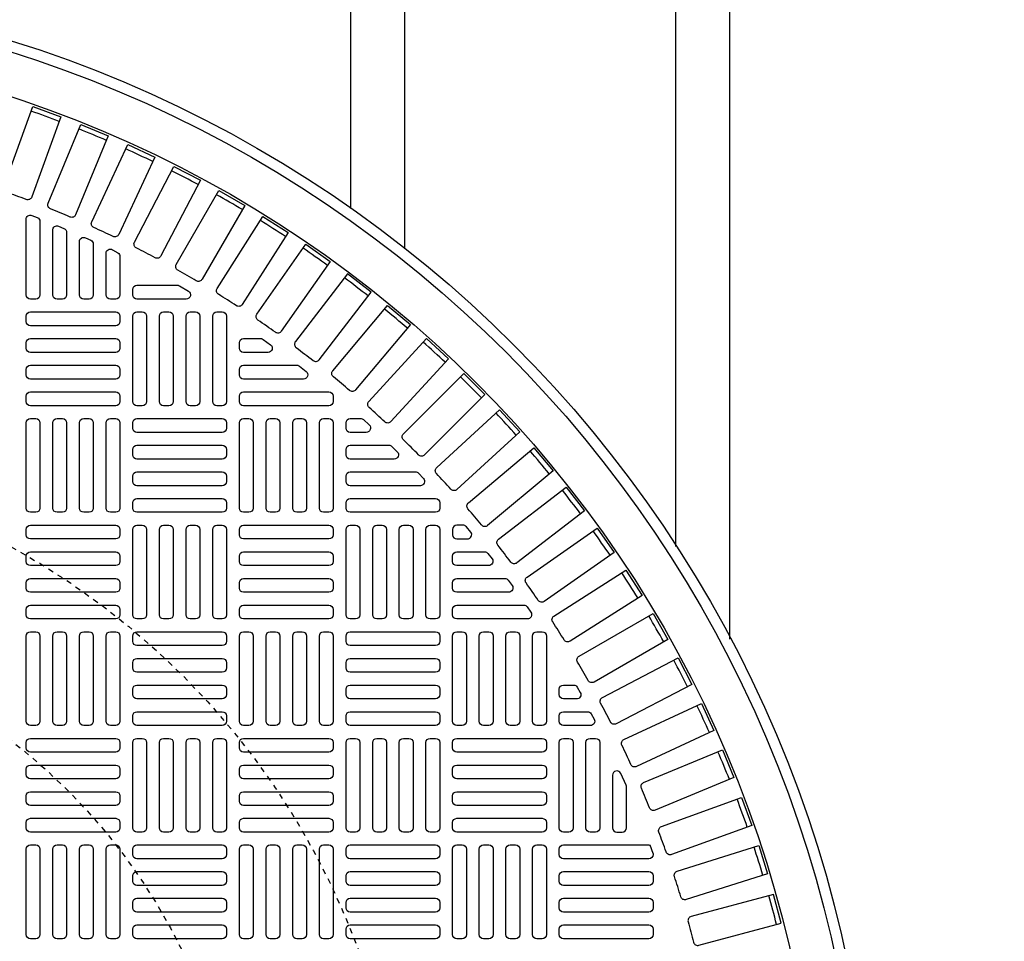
# Model space of a CAD drawing. Extents: x -169 to 6736, y -208 to 3022.
# Tile 448 of 656: x 1532 to 1550, y 1484 to 1501. Entities that reach past the tile are written whole.
import ezdxf

# ---------------------------------------------------------------- set-up
doc = ezdxf.new("R2010")
doc.units = 0
doc.header["$MEASUREMENT"] = 0
doc.linetypes.add('HIDDEN2', pattern=[0.28125, 0.1875, -0.09375])
doc.layers.get('DEFPOINTS').update_dxf_attribs({"linetype": 'CONTINUOUS'})
for name, color, linetype in [('TANK-MANHOLE-COVER-40', 2, 'CONTINUOUS'), ('TANK-MANHOLE-COVER-HATCH-40', 252, 'CONTINUOUS'), ('TANK-SLOPE', 3, 'CONTINUOUS'), ('TANK-UST-RIB', 7, 'CONTINUOUS')]:
    doc.layers.add(name, color=color, linetype=linetype)

msp = doc.modelspace()

# ---------------------------------------------------------------- linework, layer by layer
at = {"layer": 'DEFPOINTS', "color": 8, "linetype": 'HIDDEN2', "ltscale": 0.125}
msp.add_circle((1524.85787, 1479.01839), 14, dxfattribs=at)
msp.add_circle((1524.85787, 1479.01839), 14, dxfattribs=at)
at = {"layer": 'DEFPOINTS', "color": 8, "linetype": 'HIDDEN2', "ltscale": 0.5}
msp.add_circle((1524.85787, 1479.01839), 11, dxfattribs=at)
msp.add_circle((1524.85787, 1479.01839), 11, dxfattribs=at)
at = {"layer": 'TANK-MANHOLE-COVER-40', "color": 4, "linetype": 'Continuous'}
msp.add_circle((1524.85864, 1479.01839), 22.63902, dxfattribs=at)
at = {"layer": 'TANK-MANHOLE-COVER-40', "color": 1, "linetype": 'Continuous'}
msp.add_circle((1524.85864, 1479.01839), 22.44094, dxfattribs=at)
at = {"layer": 'TANK-MANHOLE-COVER-40', "color": 2, "linetype": 'Continuous'}
msp.add_circle((1524.85864, 1479.01839), 21.65354, dxfattribs=at)
at = {"layer": 'TANK-MANHOLE-COVER-HATCH-40', "linetype": 'Continuous'}
msp.add_line((1543.44131, 1485.63174), (1543.38546, 1485.78665), dxfattribs=at)
for points in [[(1531.8695, 1497.70728, 0.00491171), (1531.50099, 1497.84141, -0.41709369), (1531.4532, 1497.94259), (1531.99215, 1499.42333), (1532.51009, 1499.23481), (1531.97114, 1497.75407, -0.41709369), (1531.8695, 1497.70728)], [(1532.67802, 1497.38368, 0.00491171), (1532.31572, 1497.53375, -0.41709369), (1532.27239, 1497.63693), (1532.87541, 1499.09275), (1533.38463, 1498.88182), (1532.78161, 1497.426, -0.41709369), (1532.67802, 1497.38368)], [(1533.47166, 1497.02513, 0.00491171), (1533.11625, 1497.19086, -0.41709369), (1533.07746, 1497.29582), (1533.74341, 1498.72395), (1534.24295, 1498.49102), (1533.577, 1497.06288, -0.41709369), (1533.47166, 1497.02513)], [(1534.24891, 1496.63229, 0.00491171), (1533.90106, 1496.81337, -0.41709369), (1533.86689, 1496.91993), (1534.5945, 1498.31765), (1535.0834, 1498.06314), (1534.35579, 1496.66542, -0.41709369), (1534.24891, 1496.63229)], [(1535.00828, 1496.20593, 0.00491171), (1534.66866, 1496.40201, -0.41709369), (1534.63917, 1496.50995), (1535.42705, 1497.87461), (1535.90439, 1497.59902), (1535.11651, 1496.23436, -0.41709369), (1535.00828, 1496.20593)], [(1535.74833, 1495.74685, 0.00491171), (1535.41759, 1495.95756, -0.41709369), (1535.39283, 1496.06668), (1536.23949, 1497.39568), (1536.70435, 1497.09953), (1535.85769, 1495.77053, -0.41709369), (1535.74833, 1495.74685)], [(1536.46765, 1495.25593, 0.00491171), (1536.14641, 1495.48086, -0.41709369), (1536.12644, 1495.59096), (1537.03027, 1496.88176), (1537.48177, 1496.56561), (1536.57794, 1495.27482, -0.41709369), (1536.46765, 1495.25593)], [(1537.16487, 1494.7341, 0.41709369), (1537.27588, 1494.74816), (1538.23515, 1495.9983), (1537.79787, 1496.33384), (1536.8386, 1495.08369, 0.41709369), (1536.85375, 1494.97282, -0.00491171), (1537.16487, 1494.7341)], [(1534.65682, 1496.12469, -0.1342636), (1534.69689, 1496.11373), (1534.8634, 1496.01531, -0.76325856), (1534.82333, 1495.86879), (1533.91375, 1495.86879), (1533.91375, 1495.86879, -0.41421356), (1533.83501, 1495.94753), (1533.83501, 1496.04595), (1533.83501, 1496.04595, -0.41421356), (1533.91375, 1496.12469), (1534.67835, 1496.12469)], [(1537.83867, 1494.18235, 0.00491171), (1537.53826, 1494.43442, -0.41709369), (1537.52796, 1494.54585), (1538.54084, 1495.75296), (1538.96307, 1495.39866), (1537.95019, 1494.19155, -0.41709369), (1537.83867, 1494.18235)], [(1536.19682, 1495.14044, -0.15754945), (1536.24289, 1495.12555), (1536.37929, 1495.02713, -0.72778796), (1536.33322, 1494.88453), (1535.88226, 1494.88453), (1535.88226, 1494.88453, -0.41421356), (1535.80352, 1494.96327), (1535.80352, 1495.0617), (1535.80352, 1495.0617, -0.41421356), (1535.88226, 1495.14044), (1536.22226, 1495.14044)], [(1536.86291, 1494.64831, -0.16819223), (1536.9116, 1494.63146), (1537.03672, 1494.53304, -0.71204699), (1536.98804, 1494.39241), (1535.88226, 1494.39241), (1535.88226, 1494.39241, -0.41421356), (1535.80352, 1494.47115), (1535.80352, 1494.56957), (1535.80352, 1494.56957, -0.41421356), (1535.88226, 1494.64831), (1536.89017, 1494.64831)], [(1539.1109, 1492.99336, 0.00491171), (1538.8336, 1493.27065, -0.41709369), (1538.83305, 1493.38255), (1539.94729, 1494.49679), (1540.33704, 1494.10705), (1539.2228, 1492.99281, -0.41709369), (1539.1109, 1492.99336)], [(1540.27466, 1491.69801, 0.00491171), (1540.02259, 1491.99842, -0.41709369), (1540.0318, 1492.10994), (1541.23891, 1493.12283), (1541.5932, 1492.7006), (1540.38609, 1491.68771, -0.41709369), (1540.27466, 1491.69801)], [(1541.3211, 1490.30617, 0.00491171), (1541.09617, 1490.6274, -0.41709369), (1541.11506, 1490.7377), (1542.40586, 1491.64152), (1542.722, 1491.19002), (1541.43121, 1490.2862, -0.41709369), (1541.3211, 1490.30617)], [(1541.7978, 1489.57734, 0.00491171), (1541.5871, 1489.90808, -0.41709369), (1541.61078, 1490.01745), (1542.93977, 1490.86411), (1543.23592, 1490.39925), (1541.90693, 1489.55259, -0.41709369), (1541.7978, 1489.57734)], [(1542.24225, 1488.82842, 0.00491171), (1542.04618, 1489.16803, -0.41709369), (1542.07461, 1489.27626), (1543.43926, 1490.06415), (1543.71485, 1489.58681), (1542.3502, 1488.79892, -0.41709369), (1542.24225, 1488.82842)], [(1542.65361, 1488.06082, 0.00491171), (1542.47254, 1488.40866, -0.41709369), (1542.50566, 1488.51555), (1543.90339, 1489.24316), (1544.15789, 1488.75425), (1542.76017, 1488.02664, -0.41709369), (1542.65361, 1488.06082)], [(1543.0311, 1487.27601, 0.00491171), (1542.86537, 1487.63142, -0.41709369), (1542.90313, 1487.73676), (1544.33126, 1488.40271), (1544.5642, 1487.90317), (1543.13607, 1487.23722, -0.41709369), (1543.0311, 1487.27601)], [(1543.374, 1486.47547, 0.00491171), (1543.22393, 1486.83778, -0.41709369), (1543.26624, 1486.94137), (1544.72206, 1487.54439), (1544.93299, 1487.03517), (1543.47717, 1486.43214, -0.41709369), (1543.374, 1486.47547)], [(1542.94919, 1486.86168, 0.10680341), (1542.94216, 1486.89419), (1542.84374, 1487.11131, 0.80700564), (1542.69328, 1487.0788), (1542.69328, 1486.10501, 0.41421356), (1542.77202, 1486.02627), (1542.77202, 1486.02627), (1542.87045, 1486.02627, 0.41421356), (1542.94919, 1486.10501), (1542.94919, 1486.10501), (1542.94919, 1486.87869)], [(1543.68165, 1485.66075, 0.00491171), (1543.54752, 1486.02925, -0.41709369), (1543.59432, 1486.1309), (1545.07506, 1486.66984), (1545.26357, 1486.1519), (1543.78283, 1485.61296, -0.41709369), (1543.68165, 1485.66075)], [(1543.95347, 1484.83338, 0.00491171), (1543.83555, 1485.20738, -0.41709369), (1543.88673, 1485.30689), (1545.38957, 1485.78073), (1545.55531, 1485.25506), (1544.05247, 1484.78122, -0.41709369), (1543.95347, 1484.83338)], [(1544.18894, 1483.99494, 0.41709369), (1544.28557, 1483.93851), (1545.80765, 1484.34635), (1545.665, 1484.87875), (1544.14292, 1484.47091, 0.41709369), (1544.08744, 1484.37373, -0.00491171), (1544.18894, 1483.99494)]]:
    msp.add_lwpolyline(points, format="xyb", dxfattribs=at)
for points in [[(1532.12241, 1497.30269), (1532.12241, 1495.94753), (1532.12241, 1495.94753, -0.41421356), (1532.04367, 1495.86879), (1531.94525, 1495.86879), (1531.94525, 1495.86879, -0.41421356), (1531.86651, 1495.94753), (1531.86651, 1497.34089, -0.52729524), (1531.97374, 1497.4143), (1532.07216, 1497.3761, -0.30950451)], [(1532.61454, 1497.10158), (1532.61454, 1495.94753), (1532.61454, 1495.94753, -0.41421356), (1532.5358, 1495.86879), (1532.43738, 1495.86879), (1532.43738, 1495.86879, -0.41421356), (1532.35864, 1495.94753), (1532.35864, 1497.14286, -0.53592322), (1532.46783, 1497.21547), (1532.56625, 1497.17419, -0.30214843)], [(1533.10667, 1496.88466), (1533.10667, 1495.94753), (1533.10667, 1495.94753, -0.41421356), (1533.02793, 1495.86879), (1532.9295, 1495.86879), (1532.9295, 1495.86879, -0.41421356), (1532.85076, 1495.94753), (1532.85076, 1496.92912, -0.54471323), (1532.96192, 1497.00088), (1533.06034, 1496.95641, -0.2947387)], [(1533.59879, 1496.65518), (1533.59879, 1495.94753), (1533.59879, 1495.94753, -0.41421356), (1533.52005, 1495.86879), (1533.42163, 1495.86879), (1533.42163, 1495.86879, -0.41421356), (1533.34289, 1495.94753), (1533.34289, 1496.71201, -0.57735027), (1533.461, 1496.7802), (1533.55942, 1496.72337, -0.26794919)], [(1538.1932, 1493.97844), (1539.25777, 1495.14022), (1539.66415, 1494.76785), (1538.59957, 1493.60607, -0.41709369), (1538.48775, 1493.60173, 0.00491171), (1538.19863, 1493.86667, -0.41709369)], [(1535.80352, 1494.07745, -0.41421356), (1535.88226, 1494.15619), (1537.45706, 1494.15619, -0.41421356), (1537.5358, 1494.07745), (1537.5358, 1493.97902, -0.41421356), (1537.45706, 1493.90028), (1535.88226, 1493.90028, -0.41421356), (1535.80352, 1493.97902)], [(1539.44631, 1492.75933), (1540.60809, 1493.8239), (1540.98046, 1493.41753), (1539.81868, 1492.35295, -0.41709369), (1539.70691, 1492.35838, 0.00491171), (1539.44198, 1492.64751, -0.41709369)], [(1538.14695, 1493.40816), (1537.85076, 1493.40816), (1537.85076, 1493.40816, -0.41421356), (1537.77202, 1493.4869), (1537.77202, 1493.58532), (1537.77202, 1493.58532, -0.41421356), (1537.85076, 1493.66406), (1538.03992, 1493.66406, -0.1880618), (1538.09322, 1493.64328), (1538.20025, 1493.54485, -0.68341411)], [(1538.66372, 1492.91603), (1537.85076, 1492.91603), (1537.85076, 1492.91603, -0.41421356), (1537.77202, 1492.99477), (1537.77202, 1493.09319), (1537.77202, 1493.09319, -0.41421356), (1537.85076, 1493.17194), (1538.56417, 1493.17194, -0.19743793), (1538.61953, 1493.14919), (1538.71908, 1493.05076, -0.67023271)], [(1539.14487, 1492.4239), (1537.85076, 1492.4239), (1537.85076, 1492.4239, -0.41421356), (1537.77202, 1492.50264), (1537.77202, 1492.60107), (1537.77202, 1492.60107, -0.41421356), (1537.85076, 1492.67981), (1539.05203, 1492.67981, -0.20651443), (1539.10931, 1492.6551), (1539.20215, 1492.55667, -0.6576677)], [(1540.81344, 1491.01301, 0.00491946), (1540.57434, 1491.32463, -0.41709369), (1540.5884, 1491.43564), (1541.83854, 1492.39491), (1542.17408, 1491.95763), (1540.92345, 1490.99798, -0.41710279)], [(1539.5043, 1492.01052, -0.41421356), (1539.42556, 1491.93178), (1537.85076, 1491.93178, -0.41421356), (1537.77202, 1492.01052), (1537.77202, 1492.10894, -0.41421356), (1537.85076, 1492.18768), (1539.42556, 1492.18768, -0.41421356), (1539.5043, 1492.10894)], [(1539.81927, 1491.43965), (1539.81927, 1491.43965), (1540.01367, 1491.43965, 0.63408546), (1540.07441, 1491.56849), (1539.99324, 1491.66692, 0.2239262), (1539.93249, 1491.69556), (1539.81927, 1491.69556, 0.41421356), (1539.74053, 1491.61682), (1539.74053, 1491.61682), (1539.74053, 1491.51839, 0.41421356)], [(1540.40654, 1490.94753), (1539.81927, 1490.94753), (1539.81927, 1490.94753, -0.41421356), (1539.74053, 1491.02627), (1539.74053, 1491.12469), (1539.74053, 1491.12469, -0.41421356), (1539.81927, 1491.20343), (1540.33051, 1491.20343, -0.23232365), (1540.39283, 1491.17282), (1540.46885, 1491.0744, -0.62295027)], [(1540.77451, 1490.4554), (1539.81927, 1490.4554), (1539.81927, 1490.4554, -0.41421356), (1539.74053, 1490.53414), (1539.74053, 1490.63256), (1539.74053, 1490.63256, -0.41421356), (1539.81927, 1490.71131), (1540.70327, 1490.71131, -0.24054885), (1540.76705, 1490.67873), (1540.83829, 1490.58031, -0.61218964)], [(1541.11927, 1489.96327), (1539.81927, 1489.96327), (1539.81927, 1489.96327, -0.41421356), (1539.74053, 1490.04201), (1539.74053, 1490.14044), (1539.74053, 1490.14044, -0.41421356), (1539.81927, 1490.21918), (1541.0525, 1490.21918, -0.24862232), (1541.11766, 1490.18464), (1541.18443, 1490.08622, -0.60176538)], [(1542.02783, 1488.4869), (1541.78777, 1488.4869), (1541.78777, 1488.4869, -0.41421356), (1541.70903, 1488.56564), (1541.70903, 1488.66406), (1541.70903, 1488.66406, -0.41421356), (1541.78777, 1488.7428), (1541.97302, 1488.7428, -0.27209959), (1542.04181, 1488.70237), (1542.09662, 1488.60395, -0.57220395)], [(1542.28577, 1487.99477), (1541.78777, 1487.99477), (1541.78777, 1487.99477, -0.41421356), (1541.70903, 1488.07351), (1541.70903, 1488.17194), (1541.70903, 1488.17194, -0.41421356), (1541.78777, 1488.25068), (1542.22894, 1488.25068, -0.26794919), (1542.29713, 1488.21131), (1542.35396, 1488.11288, -0.57735027)], [(1541.78777, 1486.02627, -0.41421356), (1541.70903, 1486.10501), (1541.70903, 1487.67981, -0.41421356), (1541.78777, 1487.75855), (1541.88619, 1487.75855, -0.41421356), (1541.96493, 1487.67981), (1541.96493, 1486.10501, -0.41421356), (1541.88619, 1486.02627)], [(1542.2799, 1486.02627, -0.41421356), (1542.20116, 1486.10501), (1542.20116, 1487.67981, -0.41421356), (1542.2799, 1487.75855), (1542.37832, 1487.75855, -0.41421356), (1542.45706, 1487.67981), (1542.45706, 1486.10501, -0.41421356), (1542.37832, 1486.02627)]]:
    msp.add_lwpolyline(points, format="xyb", close=True, dxfattribs=at)
at = {"layer": 'TANK-MANHOLE-COVER-HATCH-40', "linetype": 'Continuous', "flags": 128}
for points in [[(1531.86651, 1495.55382, -0.41421356), (1531.94525, 1495.63256), (1533.52005, 1495.63256, -0.41421356), (1533.59879, 1495.55382), (1533.59879, 1495.4554, -0.41421356), (1533.52005, 1495.37666), (1531.94525, 1495.37666, -0.41421356), (1531.86651, 1495.4554)], [(1533.91375, 1493.90028, -0.41421356), (1533.83501, 1493.97902), (1533.83501, 1495.55382, -0.41421356), (1533.91375, 1495.63256), (1534.01218, 1495.63256, -0.41421356), (1534.09092, 1495.55382), (1534.09092, 1493.97902, -0.41421356), (1534.01218, 1493.90028)], [(1534.40588, 1493.90028, -0.41421356), (1534.32714, 1493.97902), (1534.32714, 1495.55382, -0.41421356), (1534.40588, 1495.63256), (1534.5043, 1495.63256, -0.41421356), (1534.58304, 1495.55382), (1534.58304, 1493.97902, -0.41421356), (1534.5043, 1493.90028)], [(1534.89801, 1493.90028, -0.41421356), (1534.81927, 1493.97902), (1534.81927, 1495.55382, -0.41421356), (1534.89801, 1495.63256), (1534.99643, 1495.63256, -0.41421356), (1535.07517, 1495.55382), (1535.07517, 1493.97902, -0.41421356), (1534.99643, 1493.90028)], [(1535.39013, 1493.90028, -0.41421356), (1535.31139, 1493.97902), (1535.31139, 1495.55382, -0.41421356), (1535.39013, 1495.63256), (1535.48856, 1495.63256, -0.41421356), (1535.5673, 1495.55382), (1535.5673, 1493.97902, -0.41421356), (1535.48856, 1493.90028)], [(1531.86651, 1495.0617, -0.41421356), (1531.94525, 1495.14044), (1533.52005, 1495.14044, -0.41421356), (1533.59879, 1495.0617), (1533.59879, 1494.96327, -0.41421356), (1533.52005, 1494.88453), (1531.94525, 1494.88453, -0.41421356), (1531.86651, 1494.96327)], [(1531.86651, 1494.56957, -0.41421356), (1531.94525, 1494.64831), (1533.52005, 1494.64831, -0.41421356), (1533.59879, 1494.56957), (1533.59879, 1494.47115, -0.41421356), (1533.52005, 1494.39241), (1531.94525, 1494.39241, -0.41421356), (1531.86651, 1494.47115)], [(1531.86651, 1494.07745, -0.41421356), (1531.94525, 1494.15619), (1533.52005, 1494.15619, -0.41421356), (1533.59879, 1494.07745), (1533.59879, 1493.97902, -0.41421356), (1533.52005, 1493.90028), (1531.94525, 1493.90028, -0.41421356), (1531.86651, 1493.97902)], [(1531.94525, 1491.93178, -0.41421356), (1531.86651, 1492.01052), (1531.86651, 1493.58532, -0.41421356), (1531.94525, 1493.66406), (1532.04367, 1493.66406, -0.41421356), (1532.12241, 1493.58532), (1532.12241, 1492.01052, -0.41421356), (1532.04367, 1491.93178)], [(1532.43738, 1491.93178, -0.41421356), (1532.35864, 1492.01052), (1532.35864, 1493.58532, -0.41421356), (1532.43738, 1493.66406), (1532.5358, 1493.66406, -0.41421356), (1532.61454, 1493.58532), (1532.61454, 1492.01052, -0.41421356), (1532.5358, 1491.93178)], [(1532.9295, 1491.93178, -0.41421356), (1532.85076, 1492.01052), (1532.85076, 1493.58532, -0.41421356), (1532.9295, 1493.66406), (1533.02793, 1493.66406, -0.41421356), (1533.10667, 1493.58532), (1533.10667, 1492.01052, -0.41421356), (1533.02793, 1491.93178)], [(1533.42163, 1491.93178, -0.41421356), (1533.34289, 1492.01052), (1533.34289, 1493.58532, -0.41421356), (1533.42163, 1493.66406), (1533.52005, 1493.66406, -0.41421356), (1533.59879, 1493.58532), (1533.59879, 1492.01052, -0.41421356), (1533.52005, 1491.93178)], [(1535.5673, 1493.4869, -0.41421356), (1535.48856, 1493.40816), (1533.91375, 1493.40816, -0.41421356), (1533.83501, 1493.4869), (1533.83501, 1493.58532, -0.41421356), (1533.91375, 1493.66406), (1535.48856, 1493.66406, -0.41421356), (1535.5673, 1493.58532)], [(1535.88226, 1491.93178, -0.41421356), (1535.80352, 1492.01052), (1535.80352, 1493.58532, -0.41421356), (1535.88226, 1493.66406), (1535.98068, 1493.66406, -0.41421356), (1536.05942, 1493.58532), (1536.05942, 1492.01052, -0.41421356), (1535.98068, 1491.93178)], [(1536.37438, 1491.93178, -0.41421356), (1536.29564, 1492.01052), (1536.29564, 1493.58532, -0.41421356), (1536.37438, 1493.66406), (1536.47281, 1493.66406, -0.41421356), (1536.55155, 1493.58532), (1536.55155, 1492.01052, -0.41421356), (1536.47281, 1491.93178)], [(1536.86651, 1491.93178, -0.41421356), (1536.78777, 1492.01052), (1536.78777, 1493.58532, -0.41421356), (1536.86651, 1493.66406), (1536.96493, 1493.66406, -0.41421356), (1537.04367, 1493.58532), (1537.04367, 1492.01052, -0.41421356), (1536.96493, 1491.93178)], [(1537.35864, 1491.93178, -0.41421356), (1537.2799, 1492.01052), (1537.2799, 1493.58532, -0.41421356), (1537.35864, 1493.66406), (1537.45706, 1493.66406, -0.41421356), (1537.5358, 1493.58532), (1537.5358, 1492.01052, -0.41421356), (1537.45706, 1491.93178)], [(1535.5673, 1492.99477, -0.41421356), (1535.48856, 1492.91603), (1533.91375, 1492.91603, -0.41421356), (1533.83501, 1492.99477), (1533.83501, 1493.09319, -0.41421356), (1533.91375, 1493.17194), (1535.48856, 1493.17194, -0.41421356), (1535.5673, 1493.09319)], [(1535.5673, 1492.50264, -0.41421356), (1535.48856, 1492.4239), (1533.91375, 1492.4239, -0.41421356), (1533.83501, 1492.50264), (1533.83501, 1492.60107, -0.41421356), (1533.91375, 1492.67981), (1535.48856, 1492.67981, -0.41421356), (1535.5673, 1492.60107)], [(1535.5673, 1492.01052, -0.41421356), (1535.48856, 1491.93178), (1533.91375, 1491.93178, -0.41421356), (1533.83501, 1492.01052), (1533.83501, 1492.10894, -0.41421356), (1533.91375, 1492.18768), (1535.48856, 1492.18768, -0.41421356), (1535.5673, 1492.10894)], [(1531.86651, 1491.61682, -0.41421356), (1531.94525, 1491.69556), (1533.52005, 1491.69556, -0.41421356), (1533.59879, 1491.61682), (1533.59879, 1491.51839, -0.41421356), (1533.52005, 1491.43965), (1531.94525, 1491.43965, -0.41421356), (1531.86651, 1491.51839)], [(1533.91375, 1489.96327, -0.41421356), (1533.83501, 1490.04201), (1533.83501, 1491.61682, -0.41421356), (1533.91375, 1491.69556), (1534.01218, 1491.69556, -0.41421356), (1534.09092, 1491.61682), (1534.09092, 1490.04201, -0.41421356), (1534.01218, 1489.96327)], [(1534.40588, 1489.96327, -0.41421356), (1534.32714, 1490.04201), (1534.32714, 1491.61682, -0.41421356), (1534.40588, 1491.69556), (1534.5043, 1491.69556, -0.41421356), (1534.58304, 1491.61682), (1534.58304, 1490.04201, -0.41421356), (1534.5043, 1489.96327)], [(1534.89801, 1489.96327, -0.41421356), (1534.81927, 1490.04201), (1534.81927, 1491.61682, -0.41421356), (1534.89801, 1491.69556), (1534.99643, 1491.69556, -0.41421356), (1535.07517, 1491.61682), (1535.07517, 1490.04201, -0.41421356), (1534.99643, 1489.96327)], [(1535.39013, 1489.96327, -0.41421356), (1535.31139, 1490.04201), (1535.31139, 1491.61682, -0.41421356), (1535.39013, 1491.69556), (1535.48856, 1491.69556, -0.41421356), (1535.5673, 1491.61682), (1535.5673, 1490.04201, -0.41421356), (1535.48856, 1489.96327)], [(1535.80352, 1491.61682, -0.41421356), (1535.88226, 1491.69556), (1537.45706, 1491.69556, -0.41421356), (1537.5358, 1491.61682), (1537.5358, 1491.51839, -0.41421356), (1537.45706, 1491.43965), (1535.88226, 1491.43965, -0.41421356), (1535.80352, 1491.51839)], [(1537.85076, 1489.96327, -0.41421356), (1537.77202, 1490.04201), (1537.77202, 1491.61682, -0.41421356), (1537.85076, 1491.69556), (1537.94919, 1491.69556, -0.41421356), (1538.02793, 1491.61682), (1538.02793, 1490.04201, -0.41421356), (1537.94919, 1489.96327)], [(1538.34289, 1489.96327, -0.41421356), (1538.26415, 1490.04201), (1538.26415, 1491.61682, -0.41421356), (1538.34289, 1491.69556), (1538.44131, 1491.69556, -0.41421356), (1538.52005, 1491.61682), (1538.52005, 1490.04201, -0.41421356), (1538.44131, 1489.96327)], [(1538.83501, 1489.96327, -0.41421356), (1538.75627, 1490.04201), (1538.75627, 1491.61682, -0.41421356), (1538.83501, 1491.69556), (1538.93344, 1491.69556, -0.41421356), (1539.01218, 1491.61682), (1539.01218, 1490.04201, -0.41421356), (1538.93344, 1489.96327)], [(1539.32714, 1489.96327, -0.41421356), (1539.2484, 1490.04201), (1539.2484, 1491.61682, -0.41421356), (1539.32714, 1491.69556), (1539.42556, 1491.69556, -0.41421356), (1539.5043, 1491.61682), (1539.5043, 1490.04201, -0.41421356), (1539.42556, 1489.96327)], [(1531.86651, 1491.12469, -0.41421356), (1531.94525, 1491.20343), (1533.52005, 1491.20343, -0.41421356), (1533.59879, 1491.12469), (1533.59879, 1491.02627, -0.41421356), (1533.52005, 1490.94753), (1531.94525, 1490.94753, -0.41421356), (1531.86651, 1491.02627)], [(1535.80352, 1491.12469, -0.41421356), (1535.88226, 1491.20343), (1537.45706, 1491.20343, -0.41421356), (1537.5358, 1491.12469), (1537.5358, 1491.02627, -0.41421356), (1537.45706, 1490.94753), (1535.88226, 1490.94753, -0.41421356), (1535.80352, 1491.02627)], [(1531.86651, 1490.63256, -0.41421356), (1531.94525, 1490.71131), (1533.52005, 1490.71131, -0.41421356), (1533.59879, 1490.63256), (1533.59879, 1490.53414, -0.41421356), (1533.52005, 1490.4554), (1531.94525, 1490.4554, -0.41421356), (1531.86651, 1490.53414)], [(1535.80352, 1490.63256, -0.41421356), (1535.88226, 1490.71131), (1537.45706, 1490.71131, -0.41421356), (1537.5358, 1490.63256), (1537.5358, 1490.53414, -0.41421356), (1537.45706, 1490.4554), (1535.88226, 1490.4554, -0.41421356), (1535.80352, 1490.53414)], [(1531.86651, 1490.14044, -0.41421356), (1531.94525, 1490.21918), (1533.52005, 1490.21918, -0.41421356), (1533.59879, 1490.14044), (1533.59879, 1490.04201, -0.41421356), (1533.52005, 1489.96327), (1531.94525, 1489.96327, -0.41421356), (1531.86651, 1490.04201)], [(1535.80352, 1490.14044, -0.41421356), (1535.88226, 1490.21918), (1537.45706, 1490.21918, -0.41421356), (1537.5358, 1490.14044), (1537.5358, 1490.04201, -0.41421356), (1537.45706, 1489.96327), (1535.88226, 1489.96327, -0.41421356), (1535.80352, 1490.04201)], [(1531.94525, 1487.99477, -0.41421356), (1531.86651, 1488.07351), (1531.86651, 1489.64831, -0.41421356), (1531.94525, 1489.72705), (1532.04367, 1489.72705, -0.41421356), (1532.12241, 1489.64831), (1532.12241, 1488.07351, -0.41421356), (1532.04367, 1487.99477)], [(1532.43738, 1487.99477, -0.41421356), (1532.35864, 1488.07351), (1532.35864, 1489.64831, -0.41421356), (1532.43738, 1489.72705), (1532.5358, 1489.72705, -0.41421356), (1532.61454, 1489.64831), (1532.61454, 1488.07351, -0.41421356), (1532.5358, 1487.99477)], [(1532.9295, 1487.99477, -0.41421356), (1532.85076, 1488.07351), (1532.85076, 1489.64831, -0.41421356), (1532.9295, 1489.72705), (1533.02793, 1489.72705, -0.41421356), (1533.10667, 1489.64831), (1533.10667, 1488.07351, -0.41421356), (1533.02793, 1487.99477)], [(1533.42163, 1487.99477, -0.41421356), (1533.34289, 1488.07351), (1533.34289, 1489.64831, -0.41421356), (1533.42163, 1489.72705), (1533.52005, 1489.72705, -0.41421356), (1533.59879, 1489.64831), (1533.59879, 1488.07351, -0.41421356), (1533.52005, 1487.99477)], [(1535.5673, 1489.54989, -0.41421356), (1535.48856, 1489.47115), (1533.91375, 1489.47115, -0.41421356), (1533.83501, 1489.54989), (1533.83501, 1489.64831, -0.41421356), (1533.91375, 1489.72705), (1535.48856, 1489.72705, -0.41421356), (1535.5673, 1489.64831)], [(1535.88226, 1487.99477, -0.41421356), (1535.80352, 1488.07351), (1535.80352, 1489.64831, -0.41421356), (1535.88226, 1489.72705), (1535.98068, 1489.72705, -0.41421356), (1536.05942, 1489.64831), (1536.05942, 1488.07351, -0.41421356), (1535.98068, 1487.99477)], [(1536.37438, 1487.99477, -0.41421356), (1536.29564, 1488.07351), (1536.29564, 1489.64831, -0.41421356), (1536.37438, 1489.72705), (1536.47281, 1489.72705, -0.41421356), (1536.55155, 1489.64831), (1536.55155, 1488.07351, -0.41421356), (1536.47281, 1487.99477)], [(1536.86651, 1487.99477, -0.41421356), (1536.78777, 1488.07351), (1536.78777, 1489.64831, -0.41421356), (1536.86651, 1489.72705), (1536.96493, 1489.72705, -0.41421356), (1537.04367, 1489.64831), (1537.04367, 1488.07351, -0.41421356), (1536.96493, 1487.99477)], [(1537.35864, 1487.99477, -0.41421356), (1537.2799, 1488.07351), (1537.2799, 1489.64831, -0.41421356), (1537.35864, 1489.72705), (1537.45706, 1489.72705, -0.41421356), (1537.5358, 1489.64831), (1537.5358, 1488.07351, -0.41421356), (1537.45706, 1487.99477)], [(1539.5043, 1489.54989, -0.41421356), (1539.42556, 1489.47115), (1537.85076, 1489.47115, -0.41421356), (1537.77202, 1489.54989), (1537.77202, 1489.64831, -0.41421356), (1537.85076, 1489.72705), (1539.42556, 1489.72705, -0.41421356), (1539.5043, 1489.64831)], [(1539.81927, 1487.99477, -0.41421356), (1539.74053, 1488.07351), (1539.74053, 1489.64831, -0.41421356), (1539.81927, 1489.72705), (1539.91769, 1489.72705, -0.41421356), (1539.99643, 1489.64831), (1539.99643, 1488.07351, -0.41421356), (1539.91769, 1487.99477)], [(1540.31139, 1487.99477, -0.41421356), (1540.23265, 1488.07351), (1540.23265, 1489.64831, -0.41421356), (1540.31139, 1489.72705), (1540.40982, 1489.72705, -0.41421356), (1540.48856, 1489.64831), (1540.48856, 1488.07351, -0.41421356), (1540.40982, 1487.99477)], [(1540.80352, 1487.99477, -0.41421356), (1540.72478, 1488.07351), (1540.72478, 1489.64831, -0.41421356), (1540.80352, 1489.72705), (1540.90194, 1489.72705, -0.41421356), (1540.98068, 1489.64831), (1540.98068, 1488.07351, -0.41421356), (1540.90194, 1487.99477)], [(1541.29564, 1487.99477, -0.41421356), (1541.2169, 1488.07351), (1541.2169, 1489.64831, -0.41421356), (1541.29564, 1489.72705), (1541.39407, 1489.72705, -0.41421356), (1541.47281, 1489.64831), (1541.47281, 1488.07351, -0.41421356), (1541.39407, 1487.99477)], [(1535.5673, 1489.05776, -0.41421356), (1535.48856, 1488.97902), (1533.91375, 1488.97902, -0.41421356), (1533.83501, 1489.05776), (1533.83501, 1489.15619, -0.41421356), (1533.91375, 1489.23493), (1535.48856, 1489.23493, -0.41421356), (1535.5673, 1489.15619)], [(1539.5043, 1489.05776, -0.41421356), (1539.42556, 1488.97902), (1537.85076, 1488.97902, -0.41421356), (1537.77202, 1489.05776), (1537.77202, 1489.15619, -0.41421356), (1537.85076, 1489.23493), (1539.42556, 1489.23493, -0.41421356), (1539.5043, 1489.15619)], [(1535.5673, 1488.56564, -0.41421356), (1535.48856, 1488.4869), (1533.91375, 1488.4869, -0.41421356), (1533.83501, 1488.56564), (1533.83501, 1488.66406, -0.41421356), (1533.91375, 1488.7428), (1535.48856, 1488.7428, -0.41421356), (1535.5673, 1488.66406)], [(1539.5043, 1488.56564, -0.41421356), (1539.42556, 1488.4869), (1537.85076, 1488.4869, -0.41421356), (1537.77202, 1488.56564), (1537.77202, 1488.66406, -0.41421356), (1537.85076, 1488.7428), (1539.42556, 1488.7428, -0.41421356), (1539.5043, 1488.66406)], [(1535.5673, 1488.07351, -0.41421356), (1535.48856, 1487.99477), (1533.91375, 1487.99477, -0.41421356), (1533.83501, 1488.07351), (1533.83501, 1488.17194, -0.41421356), (1533.91375, 1488.25068), (1535.48856, 1488.25068, -0.41421356), (1535.5673, 1488.17194)], [(1539.5043, 1488.07351, -0.41421356), (1539.42556, 1487.99477), (1537.85076, 1487.99477, -0.41421356), (1537.77202, 1488.07351), (1537.77202, 1488.17194, -0.41421356), (1537.85076, 1488.25068), (1539.42556, 1488.25068, -0.41421356), (1539.5043, 1488.17194)], [(1531.86651, 1487.67981, -0.41421356), (1531.94525, 1487.75855), (1533.52005, 1487.75855, -0.41421356), (1533.59879, 1487.67981), (1533.59879, 1487.58138, -0.41421356), (1533.52005, 1487.50264), (1531.94525, 1487.50264, -0.41421356), (1531.86651, 1487.58138)], [(1533.91375, 1486.02627, -0.41421356), (1533.83501, 1486.10501), (1533.83501, 1487.67981, -0.41421356), (1533.91375, 1487.75855), (1534.01218, 1487.75855, -0.41421356), (1534.09092, 1487.67981), (1534.09092, 1486.10501, -0.41421356), (1534.01218, 1486.02627)], [(1534.40588, 1486.02627, -0.41421356), (1534.32714, 1486.10501), (1534.32714, 1487.67981, -0.41421356), (1534.40588, 1487.75855), (1534.5043, 1487.75855, -0.41421356), (1534.58304, 1487.67981), (1534.58304, 1486.10501, -0.41421356), (1534.5043, 1486.02627)], [(1534.89801, 1486.02627, -0.41421356), (1534.81927, 1486.10501), (1534.81927, 1487.67981, -0.41421356), (1534.89801, 1487.75855), (1534.99643, 1487.75855, -0.41421356), (1535.07517, 1487.67981), (1535.07517, 1486.10501, -0.41421356), (1534.99643, 1486.02627)], [(1535.39013, 1486.02627, -0.41421356), (1535.31139, 1486.10501), (1535.31139, 1487.67981, -0.41421356), (1535.39013, 1487.75855), (1535.48856, 1487.75855, -0.41421356), (1535.5673, 1487.67981), (1535.5673, 1486.10501, -0.41421356), (1535.48856, 1486.02627)], [(1535.80352, 1487.67981, -0.41421356), (1535.88226, 1487.75855), (1537.45706, 1487.75855, -0.41421356), (1537.5358, 1487.67981), (1537.5358, 1487.58138, -0.41421356), (1537.45706, 1487.50264), (1535.88226, 1487.50264, -0.41421356), (1535.80352, 1487.58138)], [(1537.85076, 1486.02627, -0.41421356), (1537.77202, 1486.10501), (1537.77202, 1487.67981, -0.41421356), (1537.85076, 1487.75855), (1537.94919, 1487.75855, -0.41421356), (1538.02793, 1487.67981), (1538.02793, 1486.10501, -0.41421356), (1537.94919, 1486.02627)], [(1538.34289, 1486.02627, -0.41421356), (1538.26415, 1486.10501), (1538.26415, 1487.67981, -0.41421356), (1538.34289, 1487.75855), (1538.44131, 1487.75855, -0.41421356), (1538.52005, 1487.67981), (1538.52005, 1486.10501, -0.41421356), (1538.44131, 1486.02627)], [(1538.83501, 1486.02627, -0.41421356), (1538.75627, 1486.10501), (1538.75627, 1487.67981, -0.41421356), (1538.83501, 1487.75855), (1538.93344, 1487.75855, -0.41421356), (1539.01218, 1487.67981), (1539.01218, 1486.10501, -0.41421356), (1538.93344, 1486.02627)], [(1539.32714, 1486.02627, -0.41421356), (1539.2484, 1486.10501), (1539.2484, 1487.67981, -0.41421356), (1539.32714, 1487.75855), (1539.42556, 1487.75855, -0.41421356), (1539.5043, 1487.67981), (1539.5043, 1486.10501, -0.41421356), (1539.42556, 1486.02627)], [(1539.74053, 1487.67981, -0.41421356), (1539.81927, 1487.75855), (1541.39407, 1487.75855, -0.41421356), (1541.47281, 1487.67981), (1541.47281, 1487.58138, -0.41421356), (1541.39407, 1487.50264), (1539.81927, 1487.50264, -0.41421356), (1539.74053, 1487.58138)], [(1531.86651, 1487.18768, -0.41421356), (1531.94525, 1487.26642), (1533.52005, 1487.26642, -0.41421356), (1533.59879, 1487.18768), (1533.59879, 1487.08926, -0.41421356), (1533.52005, 1487.01052), (1531.94525, 1487.01052, -0.41421356), (1531.86651, 1487.08926)], [(1535.80352, 1487.18768, -0.41421356), (1535.88226, 1487.26642), (1537.45706, 1487.26642, -0.41421356), (1537.5358, 1487.18768), (1537.5358, 1487.08926, -0.41421356), (1537.45706, 1487.01052), (1535.88226, 1487.01052, -0.41421356), (1535.80352, 1487.08926)], [(1539.74053, 1487.18768, -0.41421356), (1539.81927, 1487.26642), (1541.39407, 1487.26642, -0.41421356), (1541.47281, 1487.18768), (1541.47281, 1487.08926, -0.41421356), (1541.39407, 1487.01052), (1539.81927, 1487.01052, -0.41421356), (1539.74053, 1487.08926)], [(1531.86651, 1486.69556, -0.41421356), (1531.94525, 1486.7743), (1533.52005, 1486.7743, -0.41421356), (1533.59879, 1486.69556), (1533.59879, 1486.59713, -0.41421356), (1533.52005, 1486.51839), (1531.94525, 1486.51839, -0.41421356), (1531.86651, 1486.59713)], [(1535.80352, 1486.69556, -0.41421356), (1535.88226, 1486.7743), (1537.45706, 1486.7743, -0.41421356), (1537.5358, 1486.69556), (1537.5358, 1486.59713, -0.41421356), (1537.45706, 1486.51839), (1535.88226, 1486.51839, -0.41421356), (1535.80352, 1486.59713)], [(1539.74053, 1486.69556, -0.41421356), (1539.81927, 1486.7743), (1541.39407, 1486.7743, -0.41421356), (1541.47281, 1486.69556), (1541.47281, 1486.59713, -0.41421356), (1541.39407, 1486.51839), (1539.81927, 1486.51839, -0.41421356), (1539.74053, 1486.59713)], [(1531.86651, 1486.20343, -0.41421356), (1531.94525, 1486.28217), (1533.52005, 1486.28217, -0.41421356), (1533.59879, 1486.20343), (1533.59879, 1486.10501, -0.41421356), (1533.52005, 1486.02627), (1531.94525, 1486.02627, -0.41421356), (1531.86651, 1486.10501)], [(1535.80352, 1486.20343, -0.41421356), (1535.88226, 1486.28217), (1537.45706, 1486.28217, -0.41421356), (1537.5358, 1486.20343), (1537.5358, 1486.10501, -0.41421356), (1537.45706, 1486.02627), (1535.88226, 1486.02627, -0.41421356), (1535.80352, 1486.10501)], [(1539.74053, 1486.20343, -0.41421356), (1539.81927, 1486.28217), (1541.39407, 1486.28217, -0.41421356), (1541.47281, 1486.20343), (1541.47281, 1486.10501, -0.41421356), (1541.39407, 1486.02627), (1539.81927, 1486.02627, -0.41421356), (1539.74053, 1486.10501)], [(1531.94525, 1484.05776, -0.41421356), (1531.86651, 1484.1365), (1531.86651, 1485.71131, -0.41421356), (1531.94525, 1485.79005), (1532.04367, 1485.79005, -0.41421356), (1532.12241, 1485.71131), (1532.12241, 1484.1365, -0.41421356), (1532.04367, 1484.05776)], [(1532.43738, 1484.05776, -0.41421356), (1532.35864, 1484.1365), (1532.35864, 1485.71131, -0.41421356), (1532.43738, 1485.79005), (1532.5358, 1485.79005, -0.41421356), (1532.61454, 1485.71131), (1532.61454, 1484.1365, -0.41421356), (1532.5358, 1484.05776)], [(1532.9295, 1484.05776, -0.41421356), (1532.85076, 1484.1365), (1532.85076, 1485.71131, -0.41421356), (1532.9295, 1485.79005), (1533.02793, 1485.79005, -0.41421356), (1533.10667, 1485.71131), (1533.10667, 1484.1365, -0.41421356), (1533.02793, 1484.05776)], [(1533.42163, 1484.05776, -0.41421356), (1533.34289, 1484.1365), (1533.34289, 1485.71131, -0.41421356), (1533.42163, 1485.79005), (1533.52005, 1485.79005, -0.41421356), (1533.59879, 1485.71131), (1533.59879, 1484.1365, -0.41421356), (1533.52005, 1484.05776)], [(1535.5673, 1485.61288, -0.41421356), (1535.48856, 1485.53414), (1533.91375, 1485.53414, -0.41421356), (1533.83501, 1485.61288), (1533.83501, 1485.71131, -0.41421356), (1533.91375, 1485.79005), (1535.48856, 1485.79005, -0.41421356), (1535.5673, 1485.71131)], [(1535.88226, 1484.05776, -0.41421356), (1535.80352, 1484.1365), (1535.80352, 1485.71131, -0.41421356), (1535.88226, 1485.79005), (1535.98068, 1485.79005, -0.41421356), (1536.05942, 1485.71131), (1536.05942, 1484.1365, -0.41421356), (1535.98068, 1484.05776)], [(1536.37438, 1484.05776, -0.41421356), (1536.29564, 1484.1365), (1536.29564, 1485.71131, -0.41421356), (1536.37438, 1485.79005), (1536.47281, 1485.79005, -0.41421356), (1536.55155, 1485.71131), (1536.55155, 1484.1365, -0.41421356), (1536.47281, 1484.05776)], [(1536.86651, 1484.05776, -0.41421356), (1536.78777, 1484.1365), (1536.78777, 1485.71131, -0.41421356), (1536.86651, 1485.79005), (1536.96493, 1485.79005, -0.41421356), (1537.04367, 1485.71131), (1537.04367, 1484.1365, -0.41421356), (1536.96493, 1484.05776)], [(1537.35864, 1484.05776, -0.41421356), (1537.2799, 1484.1365), (1537.2799, 1485.71131, -0.41421356), (1537.35864, 1485.79005), (1537.45706, 1485.79005, -0.41421356), (1537.5358, 1485.71131), (1537.5358, 1484.1365, -0.41421356), (1537.45706, 1484.05776)], [(1539.5043, 1485.61288, -0.41421356), (1539.42556, 1485.53414), (1537.85076, 1485.53414, -0.41421356), (1537.77202, 1485.61288), (1537.77202, 1485.71131, -0.41421356), (1537.85076, 1485.79005), (1539.42556, 1485.79005, -0.41421356), (1539.5043, 1485.71131)], [(1539.81927, 1484.05776, -0.41421356), (1539.74053, 1484.1365), (1539.74053, 1485.71131, -0.41421356), (1539.81927, 1485.79005), (1539.91769, 1485.79005, -0.41421356), (1539.99643, 1485.71131), (1539.99643, 1484.1365, -0.41421356), (1539.91769, 1484.05776)], [(1540.31139, 1484.05776, -0.41421356), (1540.23265, 1484.1365), (1540.23265, 1485.71131, -0.41421356), (1540.31139, 1485.79005), (1540.40982, 1485.79005, -0.41421356), (1540.48856, 1485.71131), (1540.48856, 1484.1365, -0.41421356), (1540.40982, 1484.05776)], [(1540.80352, 1484.05776, -0.41421356), (1540.72478, 1484.1365), (1540.72478, 1485.71131, -0.41421356), (1540.80352, 1485.79005), (1540.90194, 1485.79005, -0.41421356), (1540.98068, 1485.71131), (1540.98068, 1484.1365, -0.41421356), (1540.90194, 1484.05776)], [(1541.29564, 1484.05776, -0.41421356), (1541.2169, 1484.1365), (1541.2169, 1485.71131, -0.41421356), (1541.29564, 1485.79005), (1541.39407, 1485.79005, -0.41421356), (1541.47281, 1485.71131), (1541.47281, 1484.1365, -0.41421356), (1541.39407, 1484.05776)], [(1535.5673, 1485.12075, -0.41421356), (1535.48856, 1485.04201), (1533.91375, 1485.04201, -0.41421356), (1533.83501, 1485.12075), (1533.83501, 1485.21918, -0.41421356), (1533.91375, 1485.29792), (1535.48856, 1485.29792, -0.41421356), (1535.5673, 1485.21918)], [(1539.5043, 1485.12075, -0.41421356), (1539.42556, 1485.04201), (1537.85076, 1485.04201, -0.41421356), (1537.77202, 1485.12075), (1537.77202, 1485.21918, -0.41421356), (1537.85076, 1485.29792), (1539.42556, 1485.29792, -0.41421356), (1539.5043, 1485.21918)], [(1543.44131, 1485.12075, -0.41421356), (1543.36257, 1485.04201), (1541.78777, 1485.04201, -0.41421356), (1541.70903, 1485.12075), (1541.70903, 1485.21918, -0.41421356), (1541.78777, 1485.29792), (1543.36257, 1485.29792, -0.41421356), (1543.44131, 1485.21918)], [(1535.5673, 1484.62863, -0.41421356), (1535.48856, 1484.54989), (1533.91375, 1484.54989, -0.41421356), (1533.83501, 1484.62863), (1533.83501, 1484.72705, -0.41421356), (1533.91375, 1484.80579), (1535.48856, 1484.80579, -0.41421356), (1535.5673, 1484.72705)], [(1539.5043, 1484.62863, -0.41421356), (1539.42556, 1484.54989), (1537.85076, 1484.54989, -0.41421356), (1537.77202, 1484.62863), (1537.77202, 1484.72705, -0.41421356), (1537.85076, 1484.80579), (1539.42556, 1484.80579, -0.41421356), (1539.5043, 1484.72705)], [(1543.44131, 1484.62863, -0.41421356), (1543.36257, 1484.54989), (1541.78777, 1484.54989, -0.41421356), (1541.70903, 1484.62863), (1541.70903, 1484.72705, -0.41421356), (1541.78777, 1484.80579), (1543.36257, 1484.80579, -0.41421356), (1543.44131, 1484.72705)], [(1535.5673, 1484.1365, -0.41421356), (1535.48856, 1484.05776), (1533.91375, 1484.05776, -0.41421356), (1533.83501, 1484.1365), (1533.83501, 1484.23493, -0.41421356), (1533.91375, 1484.31367), (1535.48856, 1484.31367, -0.41421356), (1535.5673, 1484.23493)], [(1539.5043, 1484.1365, -0.41421356), (1539.42556, 1484.05776), (1537.85076, 1484.05776, -0.41421356), (1537.77202, 1484.1365), (1537.77202, 1484.23493, -0.41421356), (1537.85076, 1484.31367), (1539.42556, 1484.31367, -0.41421356), (1539.5043, 1484.23493)], [(1543.44131, 1484.1365, -0.41421356), (1543.36257, 1484.05776), (1541.78777, 1484.05776, -0.41421356), (1541.70903, 1484.1365), (1541.70903, 1484.23493, -0.41421356), (1541.78777, 1484.31367), (1543.36257, 1484.31367, -0.41421356), (1543.44131, 1484.23493)]]:
    msp.add_lwpolyline(points, format="xyb", close=True, dxfattribs=at)
msp.add_lwpolyline([(1543.44131, 1485.63174), (1543.44131, 1485.61288, -0.41421356), (1543.36257, 1485.53414), (1541.78777, 1485.53414, -0.41421356), (1541.70903, 1485.61288), (1541.70903, 1485.71131, -0.41421356), (1541.78777, 1485.79005), (1543.36257, 1485.79005, -0.07385003), (1543.38546, 1485.78665, -0.07385003)], format="xyb", dxfattribs=at)
at = {"layer": 'TANK-MANHOLE-COVER-HATCH-40', "linetype": 'Continuous'}
for start, end in [(69.266426, 70.733574), (66.766426, 68.233574), (64.266426, 65.733574), (61.766426, 63.233574), (59.266426, 60.733574), (56.766426, 58.233574), (54.266426, 55.733574), (51.766426, 53.233574), (49.266426, 50.733574), (46.766426, 48.233574), (44.266426, 45.733574), (41.766426, 43.233574), (39.266426, 40.733574), (36.766426, 38.233574), (34.266426, 35.733574), (31.766426, 33.233574), (29.266426, 30.733574), (26.766426, 28.233574), (24.266426, 25.733574), (21.766426, 23.233574), (19.266426, 20.733574), (16.766426, 18.233574), (14.266426, 15.733574)]:
    msp.add_arc((1524.85864, 1479.01839), 21.52559, start, end, dxfattribs=at)
at = {"layer": 'TANK-SLOPE'}
msp.add_lwpolyline([(1587.79289, 1496.32826, -0.74436939), (1587.79335, 1461.71019), (1534.79806, 1445.83602, -1.34341903), (1534.79718, 1512.20103)], format="xyb", close=True, dxfattribs=at)
at = {"layer": 'TANK-UST-RIB'}
for p, q in [((1538.85864, 1496.7943), (1538.85864, 1542.01839)), ((1543.85864, 1491.29803), (1543.85864, 1542.01839)), ((1537.85864, 1497.53924), (1537.85864, 1540.01839)), ((1544.85864, 1489.58962), (1544.85864, 1540.01839))]:
    msp.add_line(p, q, dxfattribs=at)

doc.saveas('drawing.dxf')
